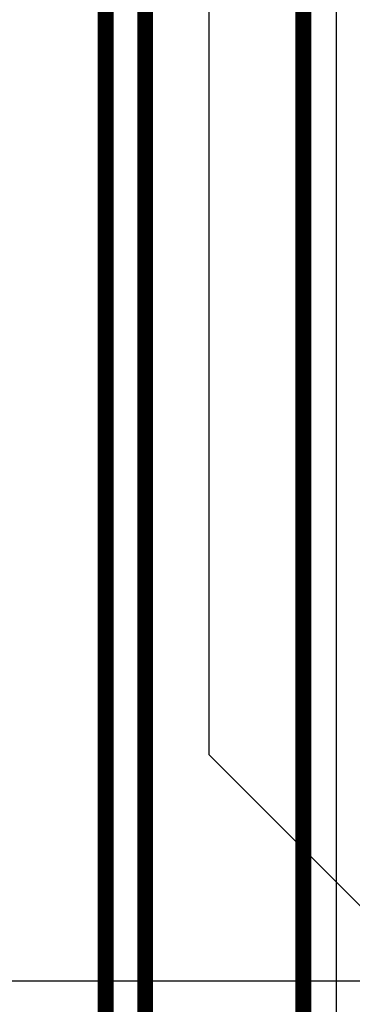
# Model space of a CAD drawing. Header units: millimetres. Extents: x 138 to 555, y 26 to 334.
# Tile 550 of 656: x 326.72 to 329.24, y 194.13 to 201.61. Entities that reach past the tile are written whole.
import ezdxf

# ---------------------------------------------------------------- set-up
doc = ezdxf.new("R2010")
doc.units = ezdxf.units.MM
for name, color, linetype in [('Mechanical20', 56, 'Continuous'), ('Mechanical27', 56, 'Continuous'), ('MidLayer1', 16, 'Continuous'), ('TopLayer', 1, 'Continuous'), ('TopOverlay', 2, 'Continuous')]:
    doc.layers.add(name, color=color, linetype=linetype)

# ---------------------------------------------------------------- blocks, each defined once
blk = doc.blocks.new('CON_CVILUX_CH87_20_2_V_1_00_939')
at = {"layer": 'Mechanical20', "const_width": 0.01}
blk.add_lwpolyline([(16.75, 4.8), (-16.75, 4.8)], dxfattribs=at)
at = {"layer": 'Mechanical27', "const_width": 0.01}
for points in [[(16.51, 4.55), (-16.51, 4.55)], [(15.5, 3.35), (-15.5, 3.35)], [(15.2, 3.05), (-15.2, 3.05)]]:
    blk.add_lwpolyline(points, dxfattribs=at)
at = {"layer": 'TopOverlay', "const_width": 0.12}
for points in [[(16.51, 4.55), (-16.51, 4.55)], [(15.5, 3.35), (-15.5, 3.35)], [(15.2, 3.05), (-15.2, 3.05)]]:
    blk.add_lwpolyline(points, dxfattribs=at)

msp = doc.modelspace()

# ---------------------------------------------------------------- linework, layer by layer
at = {"layer": 'MidLayer1'}
for p, q in [((328.1547, 196.0271), (328.1547, 202.9622)), ((329.9288, 194.253), (328.1547, 196.0271))]:
    msp.add_line(p, q, dxfattribs=at)
at = {"layer": 'TopLayer'}
msp.add_line((329.5905, 194.31), (326.4, 194.31), dxfattribs=at)

# ---------------------------------------------------------------- block references
at = {"rotation": 270}
msp.add_blockref('CON_CVILUX_CH87_20_2_V_1_00_939', (324.3205, 196.5324), dxfattribs=at)

doc.saveas('drawing.dxf')
